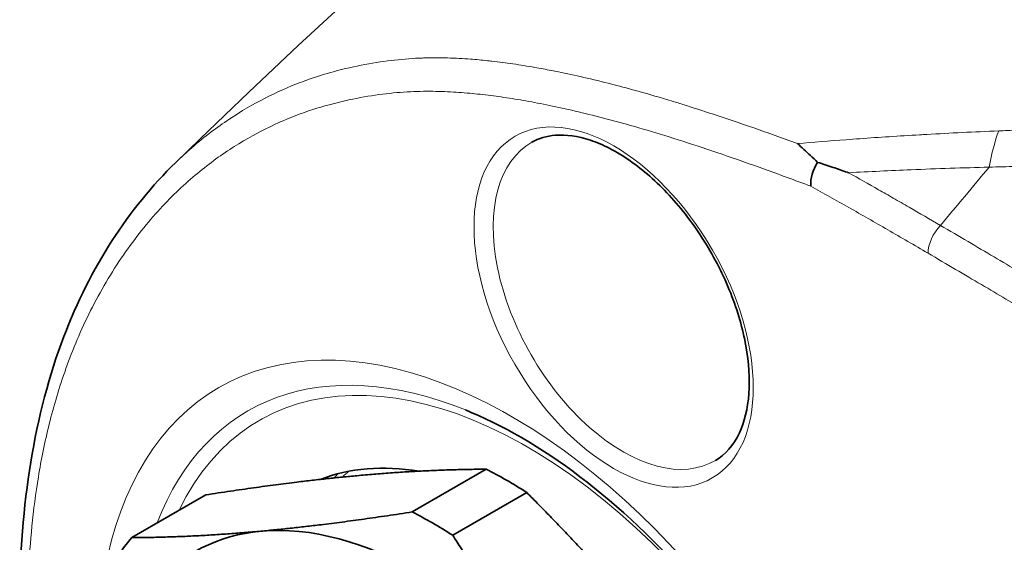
# Model space of a CAD drawing. Header units: millimetres. Extents: x 5 to 589, y 5 to 415.
# Tile 397 of 408: x 496.66 to 502.09, y 373.61 to 376.49. Entities that reach past the tile are written whole.
import ezdxf

# ---------------------------------------------------------------- set-up
doc = ezdxf.new("R2010")
doc.units = ezdxf.units.MM
doc.layers.add('Sichtbar (ISO)', color=7, linetype='Continuous', lineweight=35)
doc.layers.add('Sichtbar schmal (ISO)', color=7, linetype='Continuous', lineweight=18)

msp = doc.modelspace()

# ---------------------------------------------------------------- linework, layer by layer
at = {"layer": 'Sichtbar (ISO)'}
for p, q in [((497.52041621, 375.70771266), (497.52036862, 375.70766642)), ((499.23264602, 374.01722902), (498.8245553, 373.78146472)), ((497.27774348, 373.63984592), (497.6858342, 373.87561022)), ((499.04829631, 373.65286291), (499.45638704, 373.88862721))]:
    msp.add_line(p, q, dxfattribs=at)
for centre, major_axis, ratio, start_param, end_param in [((501.12868422, 375.63818473), (0.06281677, 0.13648884), 0.6291457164, 1.3346369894, 2.2978641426), ((499.45546935, 371.73264798), (-1.25497458, 2.172269), 0.5788091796, 5.8391687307, 6.1941589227), ((499.34392866, 371.66820811), (1.40068173, -2.4244774), 0.5788091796, 2.3003821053, 2.4132874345), ((498.93583793, 371.43244381), (-1.40068173, 2.4244774), 0.5788091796, 5.4419747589, 5.5548800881), ((498.87509691, 371.39735219), (-1.25060869, 2.16471197), 0.5788091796, 4.9748286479, 6.0220261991), ((498.87509691, 371.39735219), (-1.25060869, 2.16471197), 0.5788091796, 6.0220261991, 6.9381310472), ((498.93583793, 371.43244381), (-1.40068173, 2.4244774), 0.5788091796, 0.2059870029, 0.3188923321)]:
    msp.add_ellipse(centre, major_axis=major_axis, ratio=ratio, start_param=start_param, end_param=end_param, dxfattribs=at)
for points in [[(497.52042865, 375.70770821), (500.37312733, 378.47957064), (503.63201974, 380.98216982), (507.15948835, 383.12704891)], [(501.05989358, 375.70854302), (501.04688746, 375.72116087), (501.02143721, 375.74577318), (500.98468894, 375.78042103), (500.96091981, 375.80181871), (500.94916904, 375.81203839)]]:
    msp.add_open_spline(points, degree=3, dxfattribs=at)
for points, knots in [([(500.49777571, 374.06579551), (500.55185962, 374.09781794), (500.59653758, 374.14780617), (500.65693106, 374.27664088), (500.67529053, 374.35014186), (500.687224, 374.5140121), (500.68190846, 374.60329281), (500.64819273, 374.79098546), (500.61974425, 374.88938497), (500.54195819, 375.08521762), (500.49250788, 375.18261135), (500.37766225, 375.36578994), (500.31225705, 375.45152529), (500.17282936, 375.60208129), (500.09885518, 375.6669424), (499.95103755, 375.76941342), (499.87723788, 375.80714966), (499.73785329, 375.85370085), (499.67254461, 375.86231588), (499.5662035, 375.85389166), (499.52292723, 375.84080293), (499.48474136, 375.8192837)], [2.362075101, 2.362075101, 2.362075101, 2.362075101, 2.7392341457, 2.7392341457, 3.0617049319, 3.0617049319, 3.3694359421, 3.3694359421, 3.6782491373, 3.6782491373, 3.9890402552, 3.9890402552, 4.3003400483, 4.3003400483, 4.6104656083, 4.6104656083, 4.9183881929, 4.9183881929, 5.2282591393, 5.2282591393, 5.4912791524, 5.4912791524, 5.4912791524, 5.4912791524]), ([(496.65991615, 373.27674613), (496.66024376, 373.81761234), (496.74139558, 374.32341286), (497.04891195, 375.12921345), (497.26001322, 375.45467673), (497.52037802, 375.70765607)], [0, 0, 0, 0, 0.39369789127, 0.39369789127, 0.74671821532, 0.74671821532, 0.74671821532, 0.74671821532]), ([(501.2312934, 375.65135543), (501.22906101, 375.65213668), (501.22682891, 375.65291639), (501.22459709, 375.65369454), (501.19814662, 375.66291688), (501.17173719, 375.67192209), (501.14538628, 375.68071169), (501.11681195, 375.69024293), (501.08830638, 375.69952077), (501.05989358, 375.70854302)], [0, 0, 0, 0, 0.0389057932, 0.0389057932, 0.0389057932, 0.5, 0.5, 0.5, 1, 1, 1, 1]), ([(501.54882544, 370.13598033), (501.5796372, 370.35650734), (501.57918326, 370.60753496), (501.51047756, 371.14275893), (501.44236158, 371.42677966), (501.24295079, 371.99970857), (501.11122287, 372.28855178), (500.79710998, 372.83950831), (500.61460925, 373.10144537), (500.21919319, 373.56971012), (500.00640722, 373.77609327), (499.57582317, 374.11218596), (499.35815845, 374.2423104), (499.13967008, 374.33479659), (499.12878222, 374.339302), (499.11792433, 374.34369195)], [2.994012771, 2.994012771, 2.994012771, 2.994012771, 3.3008469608, 3.3008469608, 3.6075982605, 3.6075982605, 3.916797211, 3.916797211, 4.2270046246, 4.2270046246, 4.5363166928, 4.5363166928, 4.8432028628, 4.8432028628, 4.8593414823, 4.8593414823, 4.8593414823, 4.8593414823])]:
    msp.add_open_spline(points, degree=3, knots=knots, dxfattribs=at)
for points, weights in [([(497.6858342, 373.87561022), (498.15516702, 373.94811058), (498.51998113, 373.98151124)], [1.76589963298, 1.87185361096, 1.87185361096]), ([(498.51998113, 373.98151124), (498.88479524, 374.0149119), (499.23264602, 374.01722902)], [1.87185361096, 1.87185361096, 1.76589963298]), ([(499.45638704, 373.88862721), (499.92557978, 373.41669002), (500.29026881, 372.96398572)], [1.76589963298, 1.87185361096, 1.87185361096]), ([(498.8245553, 373.78146472), (498.35522248, 373.70896436), (497.99040837, 373.6755637)], [1.76590678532, 1.87186119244, 1.87186119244]), ([(497.99040837, 373.6755637), (497.62559426, 373.64216304), (497.27774348, 373.63984592)], [1.87186119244, 1.87186119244, 1.76590678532]), ([(499.76069604, 372.65803818), (499.39600701, 373.11074248), (499.04829631, 373.65286291)], [1.87186119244, 1.87186119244, 1.76590678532])]:
    msp.add_rational_spline(points, weights, degree=2, dxfattribs=at)
at = {"layer": 'Sichtbar schmal (ISO)'}
msp.add_ellipse((499.93561994, 374.91039579), major_axis=(-0.54404372, 0.94169981), ratio=0.5788091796, dxfattribs=at)
for centre, major_axis, ratio, start_param, end_param in [((502.25758719, 375.07525464), (0.03589602, -0.99935553), 0.2913221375, 3.762368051, 4.0495299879), ((499.98811509, 374.94072356), (0.50652689, -0.87676092), 0.5788091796, 3.1353983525, 6.2893796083), ((484.59906608, 416.0068019), (26.93319748, 60.07114732), 0.5510219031, 4.2379150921, 4.2447811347), ((501.77537632, 375.26888287), (0.07571146, 0.12949044), 0.5720213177, 1.1560625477, 2.3582393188), ((499.36720722, 371.68165672), (-1.60903632, 2.78512392), 0.5788091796, 2.3298114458, 7.190681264), ((499.4302516, 371.71807905), (-1.51324143, 2.61930999), 0.5788091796, 5.645053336, 6.7201297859), ((499.45546935, 371.73264798), (-1.47492348, 2.55298442), 0.5788091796, 2.5599295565, 6.6606888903), ((499.82647836, 371.94698924), (-1.25038659, 2.16432752), 0.5788091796, 0.1360873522, 0.1593236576), ((499.84382271, 371.95700951), (-1.2378824, 2.1426837), 0.5788091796, 0.1124058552, 0.1448319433)]:
    msp.add_ellipse(centre, major_axis=major_axis, ratio=ratio, start_param=start_param, end_param=end_param, dxfattribs=at)
for points, knots in [([(500.94916908, 375.81203827), (500.86575041, 375.84243221), (500.7853905, 375.8711275), (500.70821956, 375.89802072), (500.63104863, 375.92491393), (500.55706596, 375.95000735), (500.48607497, 375.97337494), (500.42788015, 375.99253051), (500.37170022, 376.01052591), (500.31747306, 376.02740749), (500.30554932, 376.03111949), (500.29372, 376.03477771), (500.28198597, 376.0383822), (500.2168875, 376.05837935), (500.15469074, 376.07672927), (500.09530834, 376.09351865), (500.04559943, 376.10757301), (499.99785931, 376.12053561), (499.95199664, 376.13248249), (499.94307163, 376.13480739), (499.93421762, 376.13709388), (499.92543319, 376.13934298), (499.87150845, 376.15314943), (499.82022314, 376.16554393), (499.7712521, 376.17675636), (499.72228107, 376.18796878), (499.67562384, 376.19800025), (499.6308456, 376.20707099), (499.61782274, 376.20970903), (499.60495759, 376.21226573), (499.59223866, 376.21474584), (499.56122436, 376.22079344), (499.53107831, 376.22638558), (499.50160901, 376.23156255), (499.46005438, 376.2388626), (499.41985045, 376.24533822), (499.38045824, 376.25108417), (499.34106603, 376.25683013), (499.30248311, 376.26185157), (499.26378271, 376.26623025), (499.25574888, 376.26713923), (499.24771111, 376.26802018), (499.2396559, 376.26887348), (499.20890772, 376.27213069), (499.17790211, 376.27499107), (499.14600799, 376.27740138), (499.10575845, 376.28044313), (499.0640821, 376.28278044), (499.01996667, 376.28400125), (498.97929374, 376.2851268), (498.93655364, 376.28529412), (498.89188686, 376.2839165), (498.88810634, 376.2837999), (498.88431212, 376.28367212), (498.88050424, 376.28353297), (498.83170641, 376.28174984), (498.78066169, 376.27808614), (498.72783522, 376.27222273), (498.67500876, 376.26635933), (498.62039598, 376.25830342), (498.56407672, 376.24777834), (498.50775747, 376.23725327), (498.44971828, 376.22428079), (498.39001878, 376.20800069), (498.34647905, 376.19612737), (498.30206831, 376.18249438), (498.25686044, 376.16670995), (498.24008155, 376.16085156), (498.22319283, 376.15469621), (498.20620326, 376.14822957), (498.14343819, 376.1243397), (498.07923416, 376.09619486), (498.01372262, 376.06276223), (497.94821109, 376.02932959), (497.88139177, 375.99061044), (497.81368114, 375.94537984), (497.78131476, 375.92375915), (497.74874286, 375.90064405), (497.71603995, 375.87588403), (497.6803282, 375.84884595), (497.64446052, 375.81984716), (497.60852911, 375.78865554), (497.57919303, 375.76318924), (497.54981103, 375.73627163), (497.52041621, 375.70771266)], [0, 0, 0, 0, 0.03448275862, 0.03448275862, 0.03448275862, 0.06896551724, 0.06896551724, 0.06896551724, 0.09723274, 0.09723274, 0.09723274, 0.10344827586, 0.10344827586, 0.10344827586, 0.13793103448, 0.13793103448, 0.13793103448, 0.16679649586, 0.16679649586, 0.16679649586, 0.1724137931, 0.1724137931, 0.1724137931, 0.20689655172, 0.20689655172, 0.20689655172, 0.24137931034, 0.24137931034, 0.24137931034, 0.25140792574, 0.25140792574, 0.25140792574, 0.27586206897, 0.27586206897, 0.27586206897, 0.31034482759, 0.31034482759, 0.31034482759, 0.34482758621, 0.34482758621, 0.34482758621, 0.35198587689, 0.35198587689, 0.35198587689, 0.37931034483, 0.37931034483, 0.37931034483, 0.41379310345, 0.41379310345, 0.41379310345, 0.4455850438, 0.4455850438, 0.4455850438, 0.44827586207, 0.44827586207, 0.44827586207, 0.48275862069, 0.48275862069, 0.48275862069, 0.51724137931, 0.51724137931, 0.51724137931, 0.55172413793, 0.55172413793, 0.55172413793, 0.57687292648, 0.57687292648, 0.57687292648, 0.58620689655, 0.58620689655, 0.58620689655, 0.62068965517, 0.62068965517, 0.62068965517, 0.65517241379, 0.65517241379, 0.65517241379, 0.67165552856, 0.67165552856, 0.67165552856, 0.68965517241, 0.68965517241, 0.68965517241, 0.70435092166, 0.70435092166, 0.70435092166, 0.70435092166]), ([(501.02277429, 375.57699021), (500.93442598, 375.61005517), (500.76440882, 375.67262579), (500.53005015, 375.75501578), (500.31473961, 375.82637528), (500.11803976, 375.88708362), (499.93934535, 375.93772244), (499.7776905, 375.97903339), (499.63140012, 376.01231368), (499.49794114, 376.03913906), (499.37432309, 376.0606006), (499.25737537, 376.07733242), (499.14261425, 376.08995814), (499.02235739, 376.09866321), (498.88905286, 376.10172059), (498.74149045, 376.09487006), (498.58210496, 376.07488622), (498.41167979, 376.04049254), (498.23133093, 375.98770084), (498.04223986, 375.91029575), (497.84460101, 375.8021123), (497.64073214, 375.65567599), (497.43511755, 375.46296359), (497.22843469, 375.20731011), (497.04233823, 374.89248291), (496.90768601, 374.56948294), (496.81781885, 374.26356089), (496.7591246, 373.97240278), (496.72456309, 373.70046902), (496.7072273, 373.44811621), (496.70404722, 373.29075138), (496.70400154, 373.21543188)], [0, 0, 0, 0, 0.03448275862, 0.06896551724, 0.10344827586, 0.13793103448, 0.1724137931, 0.20689655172, 0.24137931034, 0.27586206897, 0.31034482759, 0.34482758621, 0.37931034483, 0.41379310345, 0.44827586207, 0.48275862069, 0.51724137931, 0.55172413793, 0.58620689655, 0.62068965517, 0.65517241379, 0.68965517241, 0.72413793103, 0.75862068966, 0.79310344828, 0.8275862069, 0.86206896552, 0.89655172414, 0.93103448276, 0.96551724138, 0.99999956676, 0.99999956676, 0.99999956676, 0.99999956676]), ([(500.94916908, 375.81203825), (501.03589028, 375.81950167), (501.12543087, 375.82668869), (501.21766115, 375.83353032), (501.24268001, 375.83538621), (501.26789671, 375.83721675), (501.29330883, 375.8390209), (501.39969281, 375.84657372), (501.5094998, 375.85366059), (501.62274872, 375.86022172), (501.63627693, 375.86100548), (501.64985425, 375.86178177), (501.66348067, 375.86255047), (501.79117816, 375.8697542), (501.92319148, 375.87628889), (502.05904538, 375.88207542)], [0, 0, 0, 0, 0.2622059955, 0.2622059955, 0.2622059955, 0.3333333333, 0.3333333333, 0.3333333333, 0.6310971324, 0.6310971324, 0.6310971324, 0.6666666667, 0.6666666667, 0.6666666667, 1, 1, 1, 1]), ([(502.05904538, 375.88207542), (502.07556411, 375.88261571), (502.09227817, 375.8833178), (502.10904796, 375.88406447), (502.12576589, 375.88480884), (502.14253918, 375.88559746), (502.15923413, 375.88631536), (502.17607081, 375.88703936), (502.19282776, 375.88769149), (502.20935569, 375.88815428)], [0, 0, 0, 0, 0.33307635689, 0.33307635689, 0.33307635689, 0.66512286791, 0.66512286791, 0.66512286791, 0.99998812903, 0.99998812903, 0.99998812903, 0.99998812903]), ([(501.23129344, 375.65135534), (501.34619194, 375.65721105), (501.46115072, 375.66269964), (501.5757055, 375.66752267), (501.72010649, 375.67360231), (501.86386669, 375.67862376), (502.00601527, 375.68198816)], [0, 0, 0, 0, 0.44237192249, 0.44237192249, 0.44237192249, 0.99999988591, 0.99999988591, 0.99999988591, 0.99999988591]), ([(501.73809218, 375.36069759), (501.67985379, 375.39467424), (501.62223383, 375.42815178), (501.5653694, 375.46100165), (501.53583657, 375.4780624), (501.50650746, 375.494954), (501.47734034, 375.51169446), (501.4503472, 375.52718716), (501.4234928, 375.54255041), (501.39674414, 375.55779824), (501.34109253, 375.58952195), (501.28589888, 375.62074551), (501.2312934, 375.65135543)], [0.00000000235, 0.00000000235, 0.00000000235, 0.00000000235, 0.33333333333, 0.33333333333, 0.33333333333, 0.50645173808, 0.50645173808, 0.50645173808, 0.66666666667, 0.66666666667, 0.66666666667, 1, 1, 1, 1]), ([(501.66946176, 375.20769337), (501.59441617, 375.25157158), (501.52044387, 375.29459484), (501.44778093, 375.33652537), (501.375118, 375.37845589), (501.30376444, 375.41929366), (501.23300873, 375.45935565), (501.16225303, 375.49941763), (501.09209519, 375.53870384), (501.0227743, 375.57699022)], [0, 0, 0, 0, 0.3333333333, 0.3333333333, 0.3333333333, 0.6666666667, 0.6666666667, 0.6666666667, 1, 1, 1, 1]), ([(505.85649146, 372.94503976), (505.6899594, 373.0408335), (505.53126047, 373.13239315), (505.38149162, 373.2189948), (505.23172272, 373.30559647), (505.09088479, 373.38723779), (504.95566392, 373.46577893), (504.82044305, 373.54432008), (504.6908382, 373.61976376), (504.56719165, 373.69187165), (504.5411944, 373.70703266), (504.51545964, 373.72204562), (504.4899829, 373.736914), (504.39428869, 373.79276172), (504.30223969, 373.84657559), (504.21352964, 373.89850215), (504.10120225, 373.96425316), (503.99423564, 374.02698332), (503.8912571, 374.08747368), (503.78827857, 374.14796405), (503.68928784, 374.2062153), (503.59415952, 374.26228248), (503.4990312, 374.31834965), (503.40776543, 374.37223238), (503.31939508, 374.42448715), (503.25283444, 374.4638455), (503.18790291, 374.50227027), (503.12326803, 374.54059242), (503.10208934, 374.55314931), (503.0809412, 374.56569382), (503.05977117, 374.57825152), (502.97399269, 374.62913385), (502.8879118, 374.68026873), (502.80218813, 374.73121824), (502.71646447, 374.78216775), (502.63109819, 374.83293149), (502.54715257, 374.88282961), (502.51008788, 374.90486123), (502.47329841, 374.92671283), (502.4365127, 374.94856351), (502.38998462, 374.97620115), (502.34346436, 375.00383948), (502.2963916, 375.03176209), (502.21210249, 375.08176068), (502.12604917, 375.1327256), (502.03347421, 375.18733439), (501.94089925, 375.24194317), (501.84180372, 375.30019313), (501.73809218, 375.36069759)], [0.00000002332, 0.00000002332, 0.00000002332, 0.00000002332, 0.07692307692, 0.07692307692, 0.07692307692, 0.15384615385, 0.15384615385, 0.15384615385, 0.23076923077, 0.23076923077, 0.23076923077, 0.24694265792, 0.24694265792, 0.24694265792, 0.30769230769, 0.30769230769, 0.30769230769, 0.38461538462, 0.38461538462, 0.38461538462, 0.46153846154, 0.46153846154, 0.46153846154, 0.53846153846, 0.53846153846, 0.53846153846, 0.59640008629, 0.59640008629, 0.59640008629, 0.61538461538, 0.61538461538, 0.61538461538, 0.69230769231, 0.69230769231, 0.69230769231, 0.76923076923, 0.76923076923, 0.76923076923, 0.80319477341, 0.80319477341, 0.80319477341, 0.84615384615, 0.84615384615, 0.84615384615, 0.92307692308, 0.92307692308, 0.92307692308, 1, 1, 1, 1]), ([(505.78677483, 372.78963985), (505.62014846, 372.88548811), (505.46136248, 372.97711524), (505.31152428, 373.06378352), (505.16168607, 373.15045179), (505.02079563, 373.2321612), (504.88552904, 373.31077511), (504.75026246, 373.38938902), (504.62061974, 373.46490744), (504.49694151, 373.53709192), (504.37326328, 373.6092764), (504.25554953, 373.67812695), (504.14320056, 373.74395761), (504.0308516, 373.80978827), (503.9238674, 373.87259905), (503.82087374, 373.9331718), (503.71788007, 373.99374456), (503.61887693, 374.05207929), (503.5237392, 374.10822989), (503.42860147, 374.16438049), (503.33732915, 374.21834697), (503.24895044, 374.27068843), (503.16057174, 374.32302989), (503.07508664, 374.37374634), (502.98931418, 374.42471308), (502.90354172, 374.47567981), (502.8174819, 374.52689683), (502.73179761, 374.5779206), (502.64611333, 374.62894436), (502.56080458, 374.67977486), (502.47693891, 374.72972781), (502.39307324, 374.77968075), (502.31065065, 374.82875613), (502.22647376, 374.87879527), (502.14229687, 374.9288344), (502.05636569, 374.97983728), (501.96404573, 375.0344151), (501.87172577, 375.08899292), (501.77301702, 375.14714568), (501.66946176, 375.20769336)], [0, 0, 0, 0, 0.07692307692, 0.07692307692, 0.07692307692, 0.15384615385, 0.15384615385, 0.15384615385, 0.23076923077, 0.23076923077, 0.23076923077, 0.30769230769, 0.30769230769, 0.30769230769, 0.38461538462, 0.38461538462, 0.38461538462, 0.46153846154, 0.46153846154, 0.46153846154, 0.53846153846, 0.53846153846, 0.53846153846, 0.61538461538, 0.61538461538, 0.61538461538, 0.69230769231, 0.69230769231, 0.69230769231, 0.76923076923, 0.76923076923, 0.76923076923, 0.84615384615, 0.84615384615, 0.84615384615, 0.92307692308, 0.92307692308, 0.92307692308, 0.99999999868, 0.99999999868, 0.99999999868, 0.99999999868])]:
    msp.add_open_spline(points, degree=3, knots=knots, dxfattribs=at)
msp.add_open_spline([(502.00601535, 375.68198817), (502.05534345, 375.68316201), (502.10508017, 375.68468896), (502.15434873, 375.68553975)], degree=3, dxfattribs=at)

doc.saveas('drawing.dxf')
